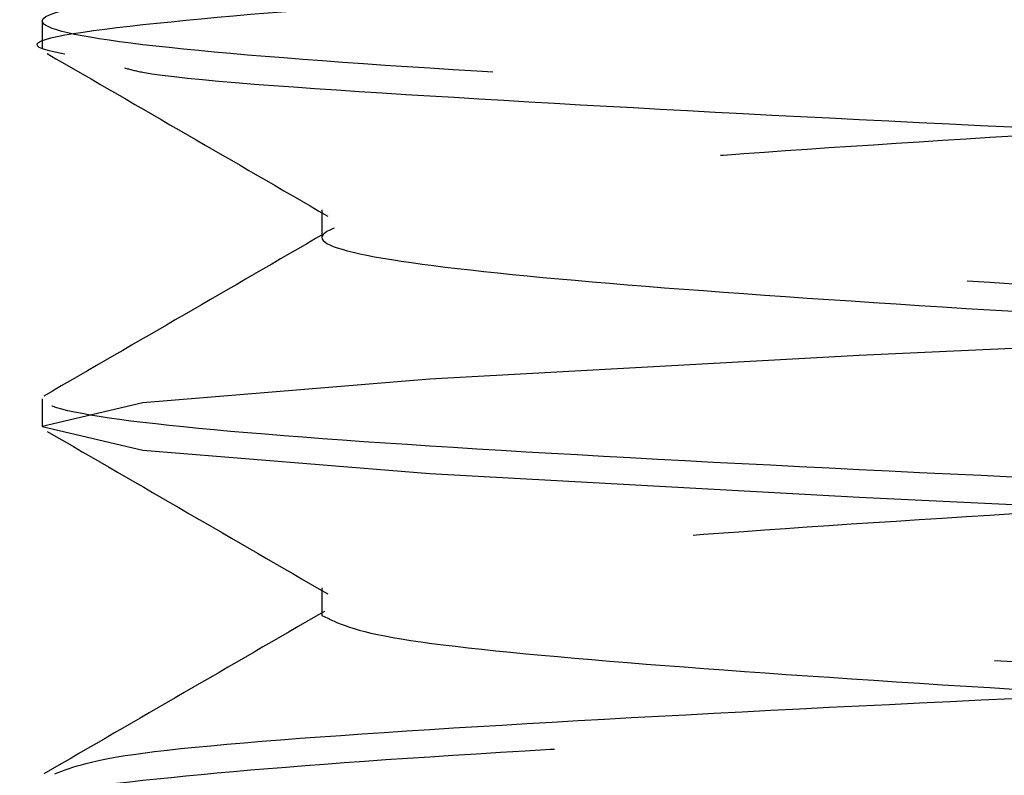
# Model space of a CAD drawing. Header units: inches. Extents: x 1907 to 2452, y -210 to -54.
# Tile 710 of 1056: x 2143.9445 to 2144.0375, y -176.7035 to -176.6321. Entities that reach past the tile are written whole.
import ezdxf

# ---------------------------------------------------------------- set-up
doc = ezdxf.new("R2010")
doc.units = ezdxf.units.IN
doc.header["$LTSCALE"] = 0.5
doc.header["$MEASUREMENT"] = 0
doc.linetypes.add('HIDDEN', pattern=[0.22499999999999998, 0.15, -0.075])
doc.layers.add('SID-M-H', color=4, linetype='HIDDEN')

msp = doc.modelspace()

# ---------------------------------------------------------------- linework, layer by layer
at = {"layer": 'SID-M-H'}
for p, q in [((2143.94659527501, -176.6321900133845), (2143.94659527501, -176.6347941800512)), ((2143.973014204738, -176.6500471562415), (2143.973014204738, -176.6526513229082)), ((2144.07159527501, -176.6615798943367), (2144.023759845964, -176.6638120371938)), ((2144.023759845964, -176.6638120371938), (2143.983206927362, -176.6660441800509)), ((2143.983206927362, -176.6660441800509), (2143.956110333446, -176.668276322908)), ((2143.94659527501, -176.6679042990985), (2143.94659527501, -176.6705084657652)), ((2143.956110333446, -176.668276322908), (2143.94659527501, -176.6705084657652)), ((2143.94659527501, -176.6705084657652), (2143.956110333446, -176.6727406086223)), ((2143.956110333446, -176.6727406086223), (2143.983206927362, -176.6749727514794)), ((2143.983206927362, -176.6749727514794), (2144.023759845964, -176.6772048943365)), ((2144.023759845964, -176.6772048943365), (2144.07159527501, -176.6794370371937)), ((2143.973014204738, -176.6857614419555), (2143.973014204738, -176.6883656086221))]:
    msp.add_line(p, q, dxfattribs=at)
for points, knots in [([(2143.97499658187, -175.8292082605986), (2143.976194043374, -175.8297557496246), (2143.979018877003, -175.8310472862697), (2144.000392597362, -175.8330828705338), (2144.032802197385, -175.8353150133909), (2144.07161820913, -175.837547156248), (2144.110296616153, -175.8397792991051), (2144.143119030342, -175.8420114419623), (2144.165042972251, -175.8442435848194), (2144.172742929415, -175.8464757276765), (2144.165043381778, -175.8487078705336), (2144.143117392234, -175.8509400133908), (2144.110302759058, -175.8531721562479), (2144.071595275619, -175.855404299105), (2144.032887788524, -175.8576364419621), (2144.000073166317, -175.8598685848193), (2143.978147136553, -175.8621007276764), (2143.970447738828, -175.8643328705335), (2143.978147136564, -175.8665650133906), (2144.000073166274, -175.8687971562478), (2144.032887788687, -175.8710292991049), (2144.07159527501, -175.873261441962), (2144.110302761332, -175.8754935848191), (2144.143117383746, -175.8777257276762), (2144.165043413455, -175.8799578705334), (2144.172742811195, -175.8821900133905), (2144.165043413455, -175.8844221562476), (2144.143117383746, -175.8866542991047), (2144.110302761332, -175.8888864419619), (2144.07159527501, -175.891118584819), (2144.032887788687, -175.8933507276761), (2144.000073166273, -175.8955828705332), (2143.978147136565, -175.8978150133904), (2143.970447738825, -175.9000471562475), (2143.978147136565, -175.9022792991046), (2144.000073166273, -175.9045114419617), (2144.032887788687, -175.9067435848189), (2144.07159527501, -175.908975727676), (2144.110302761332, -175.9112078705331), (2144.143117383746, -175.9134400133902), (2144.165043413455, -175.9156721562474), (2144.172742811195, -175.9179042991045), (2144.165043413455, -175.9201364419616), (2144.143117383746, -175.9223685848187), (2144.110302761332, -175.9246007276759), (2144.07159527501, -175.926832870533), (2144.032887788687, -175.9290650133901), (2144.000073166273, -175.9312971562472), (2143.978147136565, -175.9335292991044), (2143.970447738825, -175.9357614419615), (2143.978147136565, -175.9379935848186), (2144.000073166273, -175.9402257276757), (2144.032887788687, -175.9424578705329), (2144.07159527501, -175.94469001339), (2144.110302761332, -175.9469221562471), (2144.143117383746, -175.9491542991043), (2144.165043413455, -175.9513864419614), (2144.172742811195, -175.9536185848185), (2144.165043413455, -175.9558507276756), (2144.143117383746, -175.9580828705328), (2144.110302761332, -175.9603150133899), (2144.07159527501, -175.962547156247), (2144.032887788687, -175.9647792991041), (2144.000073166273, -175.9670114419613), (2143.978147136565, -175.9692435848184), (2143.970447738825, -175.9714757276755), (2143.978147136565, -175.9737078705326), (2144.000073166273, -175.9759400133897), (2144.032887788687, -175.9781721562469), (2144.07159527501, -175.980404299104), (2144.110302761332, -175.9826364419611), (2144.143117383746, -175.9848685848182), (2144.165043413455, -175.9871007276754), (2144.172742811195, -175.9893328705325), (2144.165043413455, -175.9915650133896), (2144.143117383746, -175.9937971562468), (2144.110302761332, -175.9960292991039), (2144.07159527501, -175.998261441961), (2144.032887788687, -176.0004935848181), (2144.000073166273, -176.0027257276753), (2143.978147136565, -176.0049578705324), (2143.970447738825, -176.0071900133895), (2143.978147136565, -176.0094221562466), (2144.000073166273, -176.0116542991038), (2144.032887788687, -176.0138864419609), (2144.07159527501, -176.016118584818), (2144.110302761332, -176.0183507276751), (2144.143117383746, -176.0205828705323), (2144.165043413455, -176.0228150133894), (2144.172742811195, -176.0250471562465), (2144.165043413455, -176.0272792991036), (2144.143117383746, -176.0295114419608), (2144.110302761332, -176.0317435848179), (2144.07159527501, -176.033975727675), (2144.032887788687, -176.0362078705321), (2144.000073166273, -176.0384400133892), (2143.978147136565, -176.0406721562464), (2143.970447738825, -176.0429042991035), (2143.978147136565, -176.0451364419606), (2144.000073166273, -176.0473685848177), (2144.032887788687, -176.0496007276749), (2144.07159527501, -176.051832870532), (2144.110302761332, -176.0540650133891), (2144.143117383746, -176.0562971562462), (2144.165043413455, -176.0585292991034), (2144.172742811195, -176.0607614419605), (2144.165043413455, -176.0629935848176), (2144.143117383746, -176.0652257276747), (2144.110302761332, -176.0674578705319), (2144.07159527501, -176.069690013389), (2144.032887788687, -176.0719221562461), (2144.000073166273, -176.0741542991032), (2143.978147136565, -176.0763864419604), (2143.970447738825, -176.0786185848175), (2143.978147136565, -176.0808507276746), (2144.000073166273, -176.0830828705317), (2144.032887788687, -176.0853150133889), (2144.07159527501, -176.087547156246), (2144.110302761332, -176.0897792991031), (2144.143117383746, -176.0920114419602), (2144.165043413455, -176.0942435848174), (2144.172742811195, -176.0964757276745), (2144.165043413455, -176.0987078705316), (2144.143117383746, -176.1009400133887), (2144.110302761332, -176.1031721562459), (2144.07159527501, -176.105404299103), (2144.032887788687, -176.1076364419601), (2144.000073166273, -176.1098685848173), (2143.978147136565, -176.1121007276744), (2143.970447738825, -176.1143328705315), (2143.978147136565, -176.1165650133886), (2144.000073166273, -176.1187971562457), (2144.032887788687, -176.1210292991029), (2144.07159527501, -176.12326144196), (2144.110302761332, -176.1254935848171), (2144.143117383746, -176.1277257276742), (2144.165043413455, -176.1299578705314), (2144.172742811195, -176.1321900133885), (2144.165043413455, -176.1344221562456), (2144.143117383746, -176.1366542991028), (2144.110302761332, -176.1388864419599), (2144.07159527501, -176.141118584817), (2144.032887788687, -176.1433507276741), (2144.000073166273, -176.1455828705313), (2143.978147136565, -176.1478150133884), (2143.970447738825, -176.1500471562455), (2143.978147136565, -176.1522792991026), (2144.000073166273, -176.1545114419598), (2144.032887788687, -176.1567435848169), (2144.07159527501, -176.158975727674), (2144.110302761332, -176.1612078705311), (2144.143117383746, -176.1634400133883), (2144.165043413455, -176.1656721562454), (2144.172742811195, -176.1679042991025), (2144.165043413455, -176.1701364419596), (2144.143117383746, -176.1723685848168), (2144.110302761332, -176.1746007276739), (2144.07159527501, -176.176832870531), (2144.032887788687, -176.1790650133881), (2144.000073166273, -176.1812971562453), (2143.978147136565, -176.1835292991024), (2143.970447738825, -176.1857614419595), (2143.978147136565, -176.1879935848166), (2144.000073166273, -176.1902257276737), (2144.032887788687, -176.1924578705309), (2144.07159527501, -176.194690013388), (2144.110302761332, -176.1969221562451), (2144.143117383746, -176.1991542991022), (2144.165043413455, -176.2013864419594), (2144.172742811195, -176.2036185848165), (2144.165043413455, -176.2058507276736), (2144.143117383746, -176.2080828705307), (2144.110302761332, -176.2103150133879), (2144.07159527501, -176.212547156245), (2144.032887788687, -176.2147792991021), (2144.000073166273, -176.2170114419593), (2143.978147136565, -176.2192435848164), (2143.970447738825, -176.2214757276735), (2143.978147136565, -176.2237078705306), (2144.000073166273, -176.2259400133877), (2144.032887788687, -176.2281721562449), (2144.07159527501, -176.230404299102), (2144.110302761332, -176.2326364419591), (2144.143117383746, -176.2348685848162), (2144.165043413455, -176.2371007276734), (2144.172742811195, -176.2393328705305), (2144.165043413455, -176.2415650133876), (2144.143117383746, -176.2437971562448), (2144.110302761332, -176.2460292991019), (2144.07159527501, -176.248261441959), (2144.032887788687, -176.2504935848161), (2144.000073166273, -176.2527257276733), (2143.978147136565, -176.2549578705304), (2143.970447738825, -176.2571900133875), (2143.978147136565, -176.2594221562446), (2144.000073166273, -176.2616542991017), (2144.032887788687, -176.2638864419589), (2144.07159527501, -176.266118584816), (2144.110302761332, -176.2683507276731), (2144.143117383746, -176.2705828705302), (2144.165043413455, -176.2728150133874), (2144.172742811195, -176.2750471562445), (2144.165043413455, -176.2772792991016), (2144.143117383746, -176.2795114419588), (2144.110302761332, -176.2817435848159), (2144.07159527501, -176.283975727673), (2144.032887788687, -176.2862078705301), (2144.000073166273, -176.2884400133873), (2143.978147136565, -176.2906721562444), (2143.970447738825, -176.2929042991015), (2143.978147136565, -176.2951364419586), (2144.000073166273, -176.2973685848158), (2144.032887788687, -176.2996007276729), (2144.07159527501, -176.30183287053), (2144.110302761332, -176.3040650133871), (2144.143117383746, -176.3062971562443), (2144.165043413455, -176.3085292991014), (2144.172742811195, -176.3107614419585), (2144.165043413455, -176.3129935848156), (2144.143117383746, -176.3152257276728), (2144.110302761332, -176.3174578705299), (2144.07159527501, -176.319690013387), (2144.032887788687, -176.3219221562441), (2144.000073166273, -176.3241542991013), (2143.978147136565, -176.3263864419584), (2143.970447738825, -176.3286185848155), (2143.978147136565, -176.3308507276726), (2144.000073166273, -176.3330828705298), (2144.032887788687, -176.3353150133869), (2144.07159527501, -176.337547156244), (2144.110302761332, -176.3397792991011), (2144.143117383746, -176.3420114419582), (2144.165043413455, -176.3442435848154), (2144.172742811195, -176.3464757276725), (2144.165043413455, -176.3487078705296), (2144.143117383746, -176.3509400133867), (2144.110302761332, -176.3531721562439), (2144.07159527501, -176.355404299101), (2144.032887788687, -176.3576364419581), (2144.000073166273, -176.3598685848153), (2143.978147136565, -176.3621007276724), (2143.970447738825, -176.3643328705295), (2143.978147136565, -176.3665650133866), (2144.000073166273, -176.3687971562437), (2144.032887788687, -176.3710292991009), (2144.07159527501, -176.373261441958), (2144.110302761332, -176.3754935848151), (2144.143117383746, -176.3777257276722), (2144.165043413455, -176.3799578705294), (2144.172742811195, -176.3821900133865), (2144.165043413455, -176.3844221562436), (2144.143117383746, -176.3866542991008), (2144.110302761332, -176.3888864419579), (2144.07159527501, -176.391118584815), (2144.032887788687, -176.3933507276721), (2144.000073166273, -176.3955828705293), (2143.978147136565, -176.3978150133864), (2143.970447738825, -176.4000471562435), (2143.978147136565, -176.4022792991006), (2144.000073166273, -176.4045114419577), (2144.032887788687, -176.4067435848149), (2144.07159527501, -176.408975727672), (2144.110302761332, -176.4112078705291), (2144.143117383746, -176.4134400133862), (2144.165043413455, -176.4156721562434), (2144.172742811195, -176.4179042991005), (2144.165043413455, -176.4201364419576), (2144.143117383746, -176.4223685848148), (2144.110302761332, -176.4246007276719), (2144.07159527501, -176.426832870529), (2144.032887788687, -176.4290650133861), (2144.000073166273, -176.4312971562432), (2143.978147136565, -176.4335292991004), (2143.970447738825, -176.4357614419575), (2143.978147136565, -176.4379935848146), (2144.000073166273, -176.4402257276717), (2144.032887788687, -176.4424578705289), (2144.07159527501, -176.444690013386), (2144.110302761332, -176.4469221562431), (2144.143117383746, -176.4491542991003), (2144.165043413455, -176.4513864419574), (2144.172742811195, -176.4536185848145), (2144.165043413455, -176.4558507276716), (2144.143117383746, -176.4580828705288), (2144.110302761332, -176.4603150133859), (2144.07159527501, -176.462547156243), (2144.032887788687, -176.4647792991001), (2144.000073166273, -176.4670114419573), (2143.978147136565, -176.4692435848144), (2143.970447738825, -176.4714757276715), (2143.978147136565, -176.4737078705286), (2144.000073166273, -176.4759400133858), (2144.032887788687, -176.4781721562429), (2144.07159527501, -176.4804042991), (2144.110302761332, -176.4826364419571), (2144.143117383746, -176.4848685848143), (2144.165043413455, -176.4871007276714), (2144.172742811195, -176.4893328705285), (2144.165043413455, -176.4915650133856), (2144.143117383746, -176.4937971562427), (2144.110302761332, -176.4960292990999), (2144.07159527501, -176.498261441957), (2144.032887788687, -176.5004935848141), (2144.000073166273, -176.5027257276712), (2143.978147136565, -176.5049578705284), (2143.970447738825, -176.5071900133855), (2143.978147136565, -176.5094221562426), (2144.000073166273, -176.5116542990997), (2144.032887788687, -176.5138864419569), (2144.07159527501, -176.516118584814), (2144.110302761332, -176.5183507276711), (2144.143117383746, -176.5205828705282), (2144.165043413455, -176.5228150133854), (2144.172742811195, -176.5250471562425), (2144.165043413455, -176.5272792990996), (2144.143117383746, -176.5295114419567), (2144.110302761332, -176.5317435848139), (2144.07159527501, -176.533975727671), (2144.032887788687, -176.5362078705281), (2144.000073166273, -176.5384400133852), (2143.978147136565, -176.5406721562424), (2143.970447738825, -176.5429042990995), (2143.978147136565, -176.5451364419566), (2144.000073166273, -176.5473685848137), (2144.032887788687, -176.5496007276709), (2144.07159527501, -176.551832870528), (2144.110302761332, -176.5540650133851), (2144.143117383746, -176.5562971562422), (2144.165043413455, -176.5585292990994), (2144.172742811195, -176.5607614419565), (2144.165043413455, -176.5629935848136), (2144.143117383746, -176.5652257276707), (2144.110302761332, -176.5674578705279), (2144.07159527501, -176.569690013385), (2144.032887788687, -176.5719221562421), (2144.000073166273, -176.5741542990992), (2143.978147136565, -176.5763864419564), (2143.970447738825, -176.5786185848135), (2143.978147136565, -176.5808507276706), (2144.000073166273, -176.5830828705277), (2144.032887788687, -176.5853150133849), (2144.07159527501, -176.587547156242), (2144.110302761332, -176.5897792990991), (2144.143117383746, -176.5920114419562), (2144.165043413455, -176.5942435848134), (2144.172742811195, -176.5964757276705), (2144.165043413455, -176.5987078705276), (2144.143117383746, -176.6009400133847), (2144.110302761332, -176.6031721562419), (2144.07159527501, -176.605404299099), (2144.032887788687, -176.6076364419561), (2144.000073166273, -176.6098685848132), (2143.978147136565, -176.6121007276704), (2143.970447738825, -176.6143328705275), (2143.978147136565, -176.6165650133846), (2144.000073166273, -176.6187971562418), (2144.032887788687, -176.6210292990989), (2144.07159527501, -176.623261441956), (2144.110302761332, -176.6254935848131), (2144.143117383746, -176.6277257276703), (2144.165043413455, -176.6299578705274), (2144.172742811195, -176.6321900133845), (2144.165043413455, -176.6344221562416), (2144.143117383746, -176.6366542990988), (2144.110302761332, -176.6388864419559), (2144.07159527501, -176.641118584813), (2144.032887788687, -176.6433507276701), (2144.000073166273, -176.6455828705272), (2143.978147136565, -176.6478150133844), (2143.970447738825, -176.6500471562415), (2143.978147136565, -176.6522792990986), (2144.000073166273, -176.6545114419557), (2144.032887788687, -176.6567435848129), (2144.07159527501, -176.65897572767), (2144.110302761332, -176.6612078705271), (2144.143117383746, -176.6634400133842), (2144.165043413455, -176.6656721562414), (2144.172742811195, -176.6679042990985), (2144.165043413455, -176.6701364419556), (2144.143117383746, -176.6723685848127), (2144.110302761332, -176.6746007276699), (2144.07159527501, -176.676832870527), (2144.032887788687, -176.6790650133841), (2144.000073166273, -176.6812971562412), (2143.978147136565, -176.6835292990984), (2143.970447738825, -176.6857614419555), (2143.978147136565, -176.6879935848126), (2144.000073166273, -176.6902257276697), (2144.032887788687, -176.6924578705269), (2144.07159527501, -176.694690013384), (2144.110302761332, -176.6969221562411), (2144.143117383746, -176.6991542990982), (2144.165043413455, -176.7013864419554), (2144.172742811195, -176.7036185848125), (2144.165043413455, -176.7058507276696), (2144.143117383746, -176.7080828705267), (2144.110302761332, -176.7103150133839), (2144.07159527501, -176.712547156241), (2144.032887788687, -176.7147792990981), (2144.000073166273, -176.7170114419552), (2143.978147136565, -176.7192435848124), (2143.970447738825, -176.7214757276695), (2143.978147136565, -176.7237078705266), (2144.000073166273, -176.7259400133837), (2144.032887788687, -176.7281721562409), (2144.07159527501, -176.730404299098), (2144.110302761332, -176.7326364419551), (2144.143117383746, -176.7348685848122), (2144.165043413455, -176.7371007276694), (2144.172742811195, -176.7393328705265), (2144.165043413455, -176.7415650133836), (2144.143117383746, -176.7437971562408), (2144.110302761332, -176.7460292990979), (2144.07159527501, -176.748261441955), (2144.032887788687, -176.7504935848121), (2144.000073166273, -176.7527257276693), (2143.978147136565, -176.7549578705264), (2143.970447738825, -176.7571900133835), (2143.978147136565, -176.7594221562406), (2144.000073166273, -176.7616542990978), (2144.032887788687, -176.7638864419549), (2144.07159527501, -176.766118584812), (2144.110302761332, -176.7683507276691), (2144.143117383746, -176.7705828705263), (2144.165043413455, -176.7728150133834), (2144.172742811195, -176.7750471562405), (2144.165043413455, -176.7772792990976), (2144.143117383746, -176.7795114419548), (2144.110302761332, -176.7817435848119), (2144.07159527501, -176.783975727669), (2144.032887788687, -176.7862078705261), (2144.000073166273, -176.7884400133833), (2143.978147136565, -176.7906721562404), (2143.970447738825, -176.7929042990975), (2143.978147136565, -176.7951364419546), (2144.000073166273, -176.7973685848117), (2144.032887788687, -176.7996007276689), (2144.07159527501, -176.801832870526), (2144.110302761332, -176.8040650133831), (2144.143117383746, -176.8062971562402), (2144.165043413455, -176.8085292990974), (2144.172742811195, -176.8107614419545), (2144.165043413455, -176.8129935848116), (2144.143117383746, -176.8152257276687), (2144.110302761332, -176.8174578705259), (2144.07159527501, -176.819690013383), (2144.032887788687, -176.8219221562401), (2144.000073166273, -176.8241542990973), (2143.978147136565, -176.8263864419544), (2143.970447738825, -176.8286185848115), (2143.978147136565, -176.8308507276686), (2144.000073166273, -176.8330828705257), (2144.032887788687, -176.8353150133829), (2144.07159527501, -176.83754715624), (2144.110302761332, -176.8397792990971), (2144.143117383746, -176.8420114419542), (2144.165043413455, -176.8442435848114), (2144.172742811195, -176.8464757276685), (2144.165043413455, -176.8487078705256), (2144.143117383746, -176.8509400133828), (2144.110302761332, -176.8531721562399), (2144.07159527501, -176.855404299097), (2144.032887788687, -176.8576364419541), (2144.000073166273, -176.8598685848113), (2143.978147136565, -176.8621007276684), (2143.970447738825, -176.8643328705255), (2143.978147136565, -176.8665650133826), (2144.000073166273, -176.8687971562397), (2144.032887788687, -176.8710292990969), (2144.07159527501, -176.873261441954), (2144.110302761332, -176.8754935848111), (2144.143117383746, -176.8777257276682), (2144.165043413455, -176.8799578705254), (2144.172742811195, -176.8821900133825), (2144.165043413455, -176.8844221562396), (2144.143117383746, -176.8866542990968), (2144.110302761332, -176.8888864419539), (2144.07159527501, -176.891118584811), (2144.032887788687, -176.8933507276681), (2144.000073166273, -176.8955828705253), (2143.978147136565, -176.8978150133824), (2143.970447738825, -176.9000471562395), (2143.978147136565, -176.9022792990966), (2144.000073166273, -176.9045114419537), (2144.032887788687, -176.9067435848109), (2144.07159527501, -176.908975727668), (2144.110302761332, -176.9112078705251), (2144.143117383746, -176.9134400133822), (2144.165043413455, -176.9156721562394), (2144.172742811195, -176.9179042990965), (2144.165043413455, -176.9201364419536), (2144.143117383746, -176.9223685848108), (2144.110302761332, -176.9246007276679), (2144.07159527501, -176.926832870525), (2144.032887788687, -176.9290650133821), (2144.000073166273, -176.9312971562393), (2143.978147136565, -176.9335292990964), (2143.970447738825, -176.9357614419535), (2143.978147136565, -176.9379935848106), (2144.000073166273, -176.9402257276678), (2144.032887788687, -176.9424578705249), (2144.07159527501, -176.944690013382), (2144.110302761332, -176.9469221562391), (2144.143117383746, -176.9491542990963), (2144.165043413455, -176.9513864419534), (2144.172742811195, -176.9536185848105), (2144.165043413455, -176.9558507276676), (2144.143117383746, -176.9580828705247), (2144.110302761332, -176.9603150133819), (2144.07159527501, -176.962547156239), (2144.032887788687, -176.9647792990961), (2144.000073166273, -176.9670114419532), (2143.978147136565, -176.9692435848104), (2143.970447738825, -176.9714757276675), (2143.978147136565, -176.9737078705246), (2144.000073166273, -176.9759400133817), (2144.032887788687, -176.9781721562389), (2144.07159527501, -176.980404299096), (2144.110302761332, -176.9826364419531), (2144.143117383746, -176.9848685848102), (2144.165043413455, -176.9871007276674), (2144.172742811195, -176.9893328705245), (2144.165043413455, -176.9915650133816), (2144.143117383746, -176.9937971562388), (2144.110302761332, -176.9960292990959), (2144.07159527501, -176.998261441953), (2144.032887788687, -177.0004935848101), (2144.000073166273, -177.0027257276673), (2143.978147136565, -177.0049578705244), (2143.970447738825, -177.0071900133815), (2143.978147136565, -177.0094221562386), (2144.000073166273, -177.0116542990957), (2144.032887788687, -177.0138864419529), (2144.07159527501, -177.01611858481), (2144.110302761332, -177.0183507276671), (2144.143117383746, -177.0205828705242), (2144.165043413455, -177.0228150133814), (2144.172742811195, -177.0250471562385), (2144.165043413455, -177.0272792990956), (2144.143117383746, -177.0295114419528), (2144.110302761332, -177.0317435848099), (2144.07159527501, -177.033975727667), (2144.032887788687, -177.0362078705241), (2144.000073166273, -177.0384400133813), (2143.978147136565, -177.0406721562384), (2143.970447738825, -177.0429042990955), (2143.978147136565, -177.0451364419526), (2144.000073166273, -177.0473685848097), (2144.032887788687, -177.0496007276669), (2144.07159527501, -177.051832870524), (2144.110302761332, -177.0540650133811), (2144.143117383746, -177.0562971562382), (2144.165043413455, -177.0585292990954), (2144.172742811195, -177.0607614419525), (2144.165043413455, -177.0629935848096), (2144.143117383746, -177.0652257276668), (2144.110302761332, -177.0674578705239), (2144.07159527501, -177.069690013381), (2144.032887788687, -177.0719221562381), (2144.000073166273, -177.0741542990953), (2143.978147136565, -177.0763864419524), (2143.970447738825, -177.0786185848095), (2143.978147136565, -177.0808507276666), (2144.000073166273, -177.0830828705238), (2144.032887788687, -177.0853150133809), (2144.07159527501, -177.087547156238), (2144.110302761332, -177.0897792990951), (2144.143117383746, -177.0920114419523), (2144.165043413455, -177.0942435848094), (2144.172742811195, -177.0964757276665), (2144.165043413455, -177.0987078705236), (2144.143117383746, -177.1009400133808), (2144.110302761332, -177.1031721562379), (2144.07159527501, -177.105404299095), (2144.032887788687, -177.1076364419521), (2144.000073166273, -177.1098685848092), (2143.978147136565, -177.1121007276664), (2143.970447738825, -177.1143328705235), (2143.978147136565, -177.1165650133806), (2144.000073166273, -177.1187971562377), (2144.032887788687, -177.1210292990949), (2144.07159527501, -177.123261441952), (2144.110302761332, -177.1254935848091), (2144.143117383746, -177.1277257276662), (2144.165043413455, -177.1299578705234), (2144.172742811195, -177.1321900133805), (2144.165043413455, -177.1344221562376), (2144.143117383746, -177.1366542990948), (2144.110302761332, -177.1388864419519), (2144.07159527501, -177.141118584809), (2144.032887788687, -177.1433507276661), (2144.000073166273, -177.1455828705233), (2143.978147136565, -177.1478150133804), (2143.970447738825, -177.1500471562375), (2143.978147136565, -177.1522792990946), (2144.000073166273, -177.1545114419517), (2144.032887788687, -177.1567435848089), (2144.07159527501, -177.158975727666), (2144.110302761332, -177.1612078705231), (2144.143117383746, -177.1634400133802), (2144.165043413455, -177.1656721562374), (2144.172742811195, -177.1679042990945), (2144.165043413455, -177.1701364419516), (2144.143117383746, -177.1723685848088), (2144.110302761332, -177.1746007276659), (2144.07159527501, -177.176832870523), (2144.032887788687, -177.1790650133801), (2144.000073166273, -177.1812971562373), (2143.978147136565, -177.1835292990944), (2143.970447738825, -177.1857614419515), (2143.978147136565, -177.1879935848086), (2144.000073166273, -177.1902257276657), (2144.032887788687, -177.1924578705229), (2144.07159527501, -177.19469001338), (2144.110302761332, -177.1969221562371), (2144.143117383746, -177.1991542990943), (2144.165043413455, -177.2013864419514), (2144.172742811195, -177.2036185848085), (2144.165043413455, -177.2058507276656), (2144.143117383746, -177.2080828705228), (2144.110302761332, -177.2103150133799), (2144.07159527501, -177.212547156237), (2144.032887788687, -177.2147792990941), (2144.000073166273, -177.2170114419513), (2143.978147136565, -177.2192435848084), (2143.970447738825, -177.2214757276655), (2143.978147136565, -177.2237078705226), (2144.000073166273, -177.2259400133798), (2144.032887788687, -177.2281721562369), (2144.07159527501, -177.230404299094), (2144.110302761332, -177.2326364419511), (2144.143117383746, -177.2348685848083), (2144.165043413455, -177.2371007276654), (2144.172742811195, -177.2393328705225), (2144.165043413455, -177.2415650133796), (2144.143117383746, -177.2437971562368), (2144.110302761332, -177.2460292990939), (2144.07159527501, -177.248261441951), (2144.032887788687, -177.2504935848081), (2144.000073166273, -177.2527257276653), (2143.978147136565, -177.2549578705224), (2143.970447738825, -177.2571900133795), (2143.978147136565, -177.2594221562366), (2144.000073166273, -177.2616542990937), (2144.032887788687, -177.2638864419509), (2144.07159527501, -177.266118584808), (2144.110302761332, -177.2683507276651), (2144.143117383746, -177.2705828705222), (2144.165043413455, -177.2728150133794), (2144.172742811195, -177.2750471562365), (2144.165043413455, -177.2772792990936), (2144.143117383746, -177.2795114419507), (2144.110302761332, -177.2817435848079), (2144.07159527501, -177.283975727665), (2144.032887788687, -177.2862078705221), (2144.000073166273, -177.2884400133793), (2143.978147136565, -177.2906721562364), (2143.970447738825, -177.2929042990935), (2143.978147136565, -177.2951364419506), (2144.000073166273, -177.2973685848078), (2144.032887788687, -177.2996007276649), (2144.07159527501, -177.301832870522), (2144.110302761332, -177.3040650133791), (2144.143117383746, -177.3062971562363), (2144.165043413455, -177.3085292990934), (2144.172742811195, -177.3107614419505), (2144.165043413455, -177.3129935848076), (2144.143117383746, -177.3152257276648), (2144.110302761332, -177.3174578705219), (2144.07159527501, -177.319690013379), (2144.032887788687, -177.3219221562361), (2144.000073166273, -177.3241542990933), (2143.978147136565, -177.3263864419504), (2143.970447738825, -177.3286185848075), (2143.978147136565, -177.3308507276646), (2144.000073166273, -177.3330828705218), (2144.032887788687, -177.3353150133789), (2144.07159527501, -177.337547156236), (2144.110302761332, -177.3397792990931), (2144.143117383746, -177.3420114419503), (2144.165043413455, -177.3442435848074), (2144.172742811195, -177.3464757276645), (2144.165043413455, -177.3487078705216), (2144.143117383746, -177.3509400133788), (2144.110302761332, -177.3531721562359), (2144.07159527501, -177.355404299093), (2144.032887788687, -177.3576364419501), (2144.000073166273, -177.3598685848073), (2143.978147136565, -177.3621007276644), (2143.970447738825, -177.3643328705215), (2143.978147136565, -177.3665650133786), (2144.000073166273, -177.3687971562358), (2144.032887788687, -177.3710292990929), (2144.07159527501, -177.37326144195), (2144.110302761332, -177.3754935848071), (2144.143117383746, -177.3777257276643), (2144.165043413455, -177.3799578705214), (2144.172742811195, -177.3821900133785), (2144.165043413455, -177.3844221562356), (2144.143117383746, -177.3866542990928), (2144.110302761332, -177.3888864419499), (2144.07159527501, -177.391118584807), (2144.032887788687, -177.3933507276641), (2144.000073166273, -177.3955828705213), (2143.978147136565, -177.3978150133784), (2143.970447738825, -177.4000471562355), (2143.978147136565, -177.4022792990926), (2144.000073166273, -177.4045114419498), (2144.032887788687, -177.4067435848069), (2144.07159527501, -177.408975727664), (2144.110302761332, -177.4112078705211), (2144.143117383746, -177.4134400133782), (2144.165043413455, -177.4156721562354), (2144.172742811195, -177.4179042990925), (2144.165043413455, -177.4201364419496), (2144.143117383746, -177.4223685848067), (2144.110302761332, -177.4246007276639), (2144.07159527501, -177.426832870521), (2144.032887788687, -177.4290650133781), (2144.000073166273, -177.4312971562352), (2143.978147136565, -177.4335292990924), (2143.970447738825, -177.4357614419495), (2143.978147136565, -177.4379935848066), (2144.000073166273, -177.4402257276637), (2144.032887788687, -177.4424578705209), (2144.07159527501, -177.444690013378), (2144.110302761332, -177.4469221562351), (2144.143117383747, -177.4491542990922), (2144.165043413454, -177.4513864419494), (2144.172742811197, -177.4536185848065), (2144.165043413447, -177.4558507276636), (2144.143117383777, -177.4580828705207), (2144.110302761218, -177.460315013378), (2144.071595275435, -177.4625471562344), (2144.032887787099, -177.4647792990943), (2144.000073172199, -177.4670114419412), (2143.97814711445, -177.4692435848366), (2143.970447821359, -177.4714757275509), (2143.978146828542, -177.473707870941), (2144.000074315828, -177.4759400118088), (2144.032883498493, -177.4781721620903), (2144.071611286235, -177.4804042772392), (2144.110243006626, -177.482636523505), (2144.143340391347, -177.4848682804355), (2144.164211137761, -177.4871018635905), (2144.172991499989, -177.4887818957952), (2144.168837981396, -177.4897264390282), (2144.16797199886, -177.4899233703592)], [0, 0, 0, 0, 0.0009890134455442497, 0.002333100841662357, 0.003677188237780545, 0.005021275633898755, 0.006365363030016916, 0.007709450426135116, 0.009053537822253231, 0.01039762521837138, 0.01174171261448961, 0.01308580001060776, 0.01442988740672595, 0.0157739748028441, 0.01711806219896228, 0.01846214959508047, 0.01980623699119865, 0.02115032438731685, 0.02249441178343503, 0.02383849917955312, 0.0251825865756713, 0.02652667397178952, 0.02787076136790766, 0.02921484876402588, 0.03055893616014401, 0.03190302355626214, 0.03324711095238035, 0.03459119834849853, 0.03593528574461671, 0.03727937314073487, 0.03862346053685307, 0.03996754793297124, 0.04131163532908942, 0.04265572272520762, 0.04399981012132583, 0.0453438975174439, 0.04668798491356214, 0.0480320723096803, 0.04937615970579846, 0.05072024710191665, 0.05206433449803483, 0.05340842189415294, 0.05475250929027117, 0.05609659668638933, 0.05744068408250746, 0.05878477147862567, 0.0601288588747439, 0.06147294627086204, 0.06281703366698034, 0.06416112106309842, 0.06550520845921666, 0.0668492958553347, 0.06819338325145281, 0.06953747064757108, 0.07088155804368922, 0.07222564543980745, 0.0735697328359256, 0.07491382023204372, 0.07625790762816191, 0.07760199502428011, 0.07894608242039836, 0.08029016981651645, 0.08163425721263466, 0.08297834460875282, 0.084322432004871, 0.0856665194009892, 0.08701060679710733, 0.08835469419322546, 0.08969878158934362, 0.09104286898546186, 0.09238695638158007, 0.09373104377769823, 0.09507513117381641, 0.09641921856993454, 0.09776330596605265, 0.09910739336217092, 0.1004514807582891, 0.1017955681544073, 0.1031396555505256, 0.1044837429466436, 0.1058278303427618, 0.10717191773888, 0.108516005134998, 0.1098600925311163, 0.1112041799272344, 0.1125482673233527, 0.1138923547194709, 0.115236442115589, 0.1165805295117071, 0.1179246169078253, 0.1192687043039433, 0.1206127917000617, 0.1219568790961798, 0.1233009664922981, 0.1246450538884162, 0.1259891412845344, 0.1273332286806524, 0.1286773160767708, 0.130021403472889, 0.1313654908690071, 0.1327095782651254, 0.1340536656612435, 0.1353977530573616, 0.1367418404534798, 0.1380859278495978, 0.1394300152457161, 0.1407741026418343, 0.1421181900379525, 0.1434622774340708, 0.1448063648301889, 0.146150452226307, 0.1474945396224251, 0.1488386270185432, 0.1501827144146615, 0.1515268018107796, 0.1528708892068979, 0.1542149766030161, 0.1555590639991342, 0.1569031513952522, 0.1582472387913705, 0.1595913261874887, 0.1609354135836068, 0.1622795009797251, 0.1636235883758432, 0.1649676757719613, 0.1663117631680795, 0.1676558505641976, 0.1689999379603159, 0.170344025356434, 0.1716881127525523, 0.1730322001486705, 0.1743762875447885, 0.1757203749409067, 0.1770644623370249, 0.1784085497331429, 0.1797526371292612, 0.1810967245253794, 0.1824408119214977, 0.1837848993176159, 0.185128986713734, 0.186473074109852, 0.1878171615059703, 0.1891612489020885, 0.1905053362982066, 0.1918494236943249, 0.193193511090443, 0.1945375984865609, 0.1958816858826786, 0.1972257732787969, 0.1985698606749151, 0.1999139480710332, 0.2012580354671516, 0.2026021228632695, 0.203946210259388, 0.2052902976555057, 0.2066343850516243, 0.2079784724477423, 0.2093225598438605, 0.2106666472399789, 0.2120107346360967, 0.2133548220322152, 0.2146989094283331, 0.2160429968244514, 0.2173870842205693, 0.2187311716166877, 0.2200752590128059, 0.2214193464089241, 0.2227634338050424, 0.2241075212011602, 0.2254516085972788, 0.2267956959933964, 0.2281397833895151, 0.229483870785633, 0.2308279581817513, 0.2321720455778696, 0.2335161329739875, 0.2348602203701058, 0.2362043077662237, 0.2375483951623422, 0.2388924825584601, 0.2402365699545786, 0.2415806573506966, 0.2429247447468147, 0.244268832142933, 0.2456129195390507, 0.2469570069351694, 0.2483010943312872, 0.2496451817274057, 0.2509892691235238, 0.2523333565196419, 0.2536774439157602, 0.2550215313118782, 0.2563656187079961, 0.2577097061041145, 0.2590537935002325, 0.2603978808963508, 0.2617419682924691, 0.2630860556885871, 0.2644301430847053, 0.2657742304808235, 0.2671183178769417, 0.2684624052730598, 0.2698064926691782, 0.2711505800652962, 0.2724946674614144, 0.2738387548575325, 0.2751828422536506, 0.2765269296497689, 0.277871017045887, 0.2792151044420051, 0.2805591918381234, 0.2819032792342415, 0.2832473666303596, 0.284591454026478, 0.2859355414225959, 0.2872796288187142, 0.2886237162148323, 0.2899678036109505, 0.2913118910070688, 0.2926559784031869, 0.2940000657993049, 0.2953441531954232, 0.2966882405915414, 0.2980323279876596, 0.2993764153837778, 0.3007205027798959, 0.3020645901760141, 0.3034086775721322, 0.3047527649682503, 0.3060968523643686, 0.3074409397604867, 0.3087850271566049, 0.3101291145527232, 0.3114732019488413, 0.3128172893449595, 0.3141613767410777, 0.3155054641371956, 0.316849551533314, 0.318193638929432, 0.3195377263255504, 0.3208818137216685, 0.3222259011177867, 0.3235699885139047, 0.3249140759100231, 0.3262581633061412, 0.3276022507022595, 0.3289463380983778, 0.3302904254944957, 0.3316345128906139, 0.332978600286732, 0.33432268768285, 0.3356667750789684, 0.3370108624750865, 0.3383549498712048, 0.339699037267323, 0.3410431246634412, 0.3423872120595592, 0.3437312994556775, 0.3450753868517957, 0.3464194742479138, 0.3477635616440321, 0.3491076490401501, 0.3504517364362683, 0.3517958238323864, 0.3531399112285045, 0.3544839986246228, 0.355828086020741, 0.3571721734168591, 0.3585162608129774, 0.3598603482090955, 0.3612044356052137, 0.3625485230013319, 0.3638926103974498, 0.3652366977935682, 0.3665807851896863, 0.3679248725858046, 0.3692689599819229, 0.370613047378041, 0.3719571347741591, 0.3733012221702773, 0.3746453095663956, 0.3759893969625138, 0.377333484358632, 0.3786775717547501, 0.3800216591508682, 0.3813657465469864, 0.3827098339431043, 0.3840539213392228, 0.3853980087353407, 0.3867420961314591, 0.3880861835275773, 0.3894302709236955, 0.3907743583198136, 0.3921184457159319, 0.3934625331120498, 0.3948066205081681, 0.3961507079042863, 0.3974947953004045, 0.3988388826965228, 0.4001829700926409, 0.4015270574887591, 0.4028711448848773, 0.4042152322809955, 0.4055593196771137, 0.406903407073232, 0.40824749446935, 0.4095915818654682, 0.4109356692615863, 0.4122797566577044, 0.4136238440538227, 0.4149679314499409, 0.416312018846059, 0.4176561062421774, 0.4190001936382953, 0.4203442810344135, 0.4216883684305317, 0.4230324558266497, 0.4243765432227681, 0.4257206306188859, 0.4270647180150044, 0.4284088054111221, 0.4297528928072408, 0.4310969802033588, 0.4324410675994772, 0.4337851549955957, 0.4351292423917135, 0.4364733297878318, 0.4378174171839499, 0.439161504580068, 0.4405055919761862, 0.4418496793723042, 0.4431937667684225, 0.4445378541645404, 0.445881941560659, 0.4472260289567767, 0.4485701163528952, 0.4499142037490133, 0.4512582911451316, 0.45260237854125, 0.4539464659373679, 0.4552905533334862, 0.4566346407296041, 0.4579787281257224, 0.4593228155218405, 0.4606669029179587, 0.462010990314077, 0.4633550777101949, 0.4646991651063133, 0.4660432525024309, 0.4673873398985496, 0.4687314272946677, 0.470075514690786, 0.4714196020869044, 0.4727636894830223, 0.4741077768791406, 0.4754518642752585, 0.4767959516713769, 0.478140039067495, 0.4794841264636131, 0.4808282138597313, 0.4821723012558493, 0.4835163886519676, 0.4848604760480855, 0.486204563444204, 0.4875486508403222, 0.4888927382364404, 0.4902368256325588, 0.4915809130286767, 0.4929250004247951, 0.4942690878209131, 0.4956131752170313, 0.4969572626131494, 0.4983013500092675, 0.4996454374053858, 0.5009895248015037, 0.5023336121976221, 0.5036776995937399, 0.5050217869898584, 0.5063658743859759, 0.5077099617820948, 0.5090540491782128, 0.5103981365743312, 0.5117422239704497, 0.5130863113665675, 0.5144303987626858, 0.5157744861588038, 0.5171185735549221, 0.5184626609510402, 0.5198067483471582, 0.5211508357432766, 0.5224949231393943, 0.5238390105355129, 0.5251830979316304, 0.5265271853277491, 0.5278712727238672, 0.5292153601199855, 0.530559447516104, 0.5319035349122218, 0.5332476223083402, 0.534591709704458, 0.5359357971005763, 0.5372798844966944, 0.5386239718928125, 0.5399680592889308, 0.5413121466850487, 0.5426562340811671, 0.5440003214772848, 0.5453444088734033, 0.5466884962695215, 0.5480325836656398, 0.5493766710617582, 0.5507207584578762, 0.5520648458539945, 0.5534089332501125, 0.5547530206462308, 0.5560971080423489, 0.5574411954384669, 0.5587852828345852, 0.5601293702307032, 0.5614734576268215, 0.5628175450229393, 0.5641616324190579, 0.5655057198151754, 0.5668498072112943, 0.5681938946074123, 0.5695379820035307, 0.570882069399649, 0.5722261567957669, 0.5735702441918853, 0.5749143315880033, 0.5762584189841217, 0.5776025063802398, 0.5789465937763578, 0.5802906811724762, 0.581634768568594, 0.5829788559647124, 0.5843229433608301, 0.5856670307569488, 0.587011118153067, 0.5883552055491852, 0.5896992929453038, 0.5910433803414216, 0.5923874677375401, 0.5937315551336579, 0.5950756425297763, 0.5964197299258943, 0.5977638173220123, 0.5991079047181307, 0.6004519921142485, 0.601796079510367, 0.6031401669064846, 0.6044842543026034, 0.6058283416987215, 0.6071724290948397, 0.6085165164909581, 0.6098606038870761, 0.6112046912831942, 0.6125487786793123, 0.6138928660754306, 0.6152369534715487, 0.6165810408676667, 0.6179251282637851, 0.6192692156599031, 0.6206133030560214, 0.6219573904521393, 0.6233014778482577, 0.6246455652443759, 0.625989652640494, 0.6273337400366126, 0.6286778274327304, 0.6300219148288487, 0.6313660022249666, 0.632710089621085, 0.6340541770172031, 0.6353982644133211, 0.6367423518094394, 0.6380864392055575, 0.6394305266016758, 0.6407746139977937, 0.6421187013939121, 0.6434627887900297, 0.6448068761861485, 0.6461509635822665, 0.6474950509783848, 0.6488391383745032, 0.650183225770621, 0.6515273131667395, 0.6528714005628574, 0.6542154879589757, 0.6555595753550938, 0.656903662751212, 0.6582477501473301, 0.659591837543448, 0.6609359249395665, 0.6622800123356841, 0.6636240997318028, 0.6649681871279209, 0.6663122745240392, 0.6676563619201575, 0.6690004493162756, 0.6703445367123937, 0.6716886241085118, 0.6730327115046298, 0.6743767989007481, 0.6757208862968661, 0.6770649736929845, 0.6784090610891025, 0.6797531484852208, 0.6810972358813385, 0.6824413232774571, 0.6837854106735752, 0.6851294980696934, 0.6864735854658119, 0.6878176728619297, 0.6891617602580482, 0.6905058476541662, 0.6918499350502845, 0.6931940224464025, 0.6945381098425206, 0.6958821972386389, 0.6972262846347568, 0.6985703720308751, 0.6999144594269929, 0.7012585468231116, 0.7026026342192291, 0.7039467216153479, 0.7052908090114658, 0.7066348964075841, 0.7079789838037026, 0.7093230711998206, 0.7106671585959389, 0.7120112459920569, 0.713355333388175, 0.7146994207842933, 0.7160435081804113, 0.7173875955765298, 0.7187316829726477, 0.7200757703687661, 0.7214198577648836, 0.7227639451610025, 0.7241080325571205, 0.7254521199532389, 0.7267962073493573, 0.7281402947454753, 0.7294843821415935, 0.7308284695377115, 0.7321725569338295, 0.7335166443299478, 0.7348607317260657, 0.7362048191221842, 0.7375489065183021, 0.7388929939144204, 0.7402370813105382, 0.7415811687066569, 0.7429252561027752, 0.7442693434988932, 0.7456134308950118, 0.7469575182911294, 0.7483016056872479, 0.7496456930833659, 0.7509897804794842, 0.7523338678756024, 0.7536779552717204, 0.7550220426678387, 0.7563661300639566, 0.757710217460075, 0.7590543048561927, 0.7603983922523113, 0.7617424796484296, 0.7630865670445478, 0.7644306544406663, 0.7657747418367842, 0.7671188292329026, 0.7684629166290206, 0.7698070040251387, 0.7711510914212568, 0.7724951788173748, 0.7738392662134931, 0.775183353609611, 0.7765274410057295, 0.7778715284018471, 0.7792156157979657, 0.7805597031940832, 0.781903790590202, 0.7832478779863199, 0.7845919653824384, 0.7859360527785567, 0.7872801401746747, 0.7886242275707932, 0.7899683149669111, 0.7913124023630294, 0.7926564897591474, 0.7940005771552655, 0.7953446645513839, 0.7966887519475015, 0.7980328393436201, 0.7993769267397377, 0.8007210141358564, 0.8020651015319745, 0.8034091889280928, 0.8047532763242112, 0.806097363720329, 0.8074414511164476, 0.8087855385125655, 0.8101296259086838, 0.8114737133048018, 0.81281780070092, 0.8141618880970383, 0.8155059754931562, 0.8168500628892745, 0.8181941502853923, 0.8195382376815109, 0.8208823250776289, 0.8222264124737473, 0.8235704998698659, 0.8249145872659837, 0.826258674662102, 0.82760276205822, 0.8289468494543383, 0.8302909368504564, 0.8316350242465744, 0.8329791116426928, 0.8343231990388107, 0.8356672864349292, 0.8370113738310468, 0.8383554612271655, 0.8396995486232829, 0.8410436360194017, 0.8423877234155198, 0.8437318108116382, 0.8450758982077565, 0.8464199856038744, 0.8477640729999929, 0.8491081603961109, 0.850452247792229, 0.8517963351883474, 0.8531404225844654, 0.8544845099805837, 0.8558285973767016, 0.8571726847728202, 0.8585167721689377, 0.8598608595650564, 0.8612049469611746, 0.8625490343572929, 0.8638931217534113, 0.8652372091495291, 0.8665812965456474, 0.8679253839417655, 0.8692694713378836, 0.8706135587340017, 0.8719576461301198, 0.8733017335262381, 0.874645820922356, 0.8759899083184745, 0.8773339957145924, 0.8786780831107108, 0.8800221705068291, 0.8813662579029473, 0.8827103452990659, 0.8840544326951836, 0.885398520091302, 0.8867426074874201, 0.8880866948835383, 0.8894307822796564, 0.8907748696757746, 0.8921189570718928, 0.8934630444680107, 0.8948071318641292, 0.8961512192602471, 0.8974953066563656, 0.8988393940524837, 0.9001834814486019, 0.9015275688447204, 0.9028716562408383, 0.9042157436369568, 0.9055598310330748, 0.906903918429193, 0.9082480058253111, 0.9095920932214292, 0.9109361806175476, 0.9122802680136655, 0.9136243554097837, 0.9149684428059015, 0.9163125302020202, 0.9176566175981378, 0.9190007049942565, 0.9203447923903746, 0.9216888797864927, 0.9230329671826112, 0.9243770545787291, 0.9257211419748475, 0.9270652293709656, 0.9284093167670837, 0.9297534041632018, 0.9310974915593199, 0.9324415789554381, 0.9337856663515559, 0.9351297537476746, 0.936473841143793, 0.9378179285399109, 0.9391620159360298, 0.9405061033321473, 0.9418501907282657, 0.9431942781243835, 0.9445383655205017, 0.94588245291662, 0.9472265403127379, 0.9485706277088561, 0.9499147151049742, 0.9512588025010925, 0.9526028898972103, 0.9539469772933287, 0.9552910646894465, 0.9566351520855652, 0.9579792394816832, 0.9593233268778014, 0.96066741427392, 0.9620115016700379, 0.9633555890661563, 0.9646996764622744, 0.9660437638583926, 0.9673878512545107, 0.9687319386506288, 0.9700760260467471, 0.971420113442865, 0.9727642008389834, 0.9741082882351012, 0.9754523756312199, 0.9767964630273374, 0.9781405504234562, 0.9794846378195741, 0.9808287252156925, 0.9821728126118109, 0.9835169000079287, 0.984860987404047, 0.986205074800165, 0.987549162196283, 0.9888932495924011, 0.9902373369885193, 0.9915814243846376, 0.9929255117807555, 0.994269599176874, 0.9956136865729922, 0.9969577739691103, 0.9983018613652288, 0.9996459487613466, 1, 1, 1, 1]), ([(2144.188809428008, -176.6482206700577), (2144.188309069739, -176.6480854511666), (2144.18505546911, -176.6472061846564), (2144.16123946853, -176.6455828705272), (2144.120956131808, -176.6433507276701), (2144.071520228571, -176.641118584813), (2144.022534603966, -176.6388864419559), (2143.980900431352, -176.6366542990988), (2143.953105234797, -176.6344221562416), (2143.943340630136, -176.6321900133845), (2143.953103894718, -176.6299578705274), (2143.980905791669, -176.6277257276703), (2144.022514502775, -176.6254935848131), (2144.071595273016, -176.623261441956), (2144.120676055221, -176.6210292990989), (2144.162284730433, -176.6187971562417), (2144.190086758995, -176.6165650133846), (2144.199849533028, -176.6143328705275), (2144.190086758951, -176.6121007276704), (2144.162284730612, -176.6098685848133), (2144.120676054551, -176.6076364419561), (2144.071595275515, -176.605404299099), (2144.022514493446, -176.6031721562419), (2143.980905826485, -176.6009400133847), (2143.953103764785, -176.5987078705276), (2143.943341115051, -176.5964757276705), (2143.95310342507, -176.5942435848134), (2143.980907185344, -176.5920114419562), (2144.022509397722, -176.5897792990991), (2144.071614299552, -176.587547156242), (2144.120605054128, -176.5853150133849), (2144.162549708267, -176.5830828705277), (2144.189097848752, -176.5808507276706), (2144.199808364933, -176.5791953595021), (2144.195286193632, -176.5782840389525), (2144.194456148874, -176.578116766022)], [0, 0, 0, 0, 0.005786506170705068, 0.03762699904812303, 0.06946749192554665, 0.101307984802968, 0.1331484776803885, 0.1649889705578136, 0.1968294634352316, 0.2286699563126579, 0.2605104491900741, 0.2923509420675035, 0.3241914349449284, 0.356031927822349, 0.3878724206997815, 0.4197129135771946, 0.4515534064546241, 0.4833938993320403, 0.5152343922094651, 0.5470748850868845, 0.5789153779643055, 0.6107558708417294, 0.6425963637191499, 0.6744368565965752, 0.7062773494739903, 0.7381178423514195, 0.7699583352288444, 0.8017988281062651, 0.8336393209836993, 0.8654798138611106, 0.8973203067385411, 0.9291607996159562, 0.9610012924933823, 0.992841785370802, 1, 1, 1, 1]), ([(2144.194465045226, -176.6174367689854), (2144.192888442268, -176.6180142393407), (2144.18928044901, -176.619335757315), (2144.161908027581, -176.6214013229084), (2144.120781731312, -176.6236334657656), (2144.071549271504, -176.6258656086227), (2144.022592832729, -176.6280977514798), (2143.980638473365, -176.6303298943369), (2143.954094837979, -176.632562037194), (2143.943382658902, -176.6342167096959), (2143.947899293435, -176.6351273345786), (2143.948725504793, -176.6352939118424)], [0, 0, 0, 0, 0.09701501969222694, 0.2220150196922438, 0.3470150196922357, 0.4720150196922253, 0.5970150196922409, 0.722015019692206, 0.8470150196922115, 0.9720150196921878, 1, 1, 1, 1]), ([(2144.168164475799, -176.6341957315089), (2144.168961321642, -176.6343952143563), (2144.172730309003, -176.6353387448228), (2144.164319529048, -176.6370263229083), (2144.143311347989, -176.6392584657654), (2144.11025078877, -176.6414906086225), (2144.071609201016, -176.6437227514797), (2144.032884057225, -176.6459548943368), (2144.000074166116, -176.6481870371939), (2143.978146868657, -176.650419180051), (2143.970447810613, -176.6526513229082), (2143.97814711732, -176.6548834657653), (2144.000073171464, -176.6571156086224), (2144.032887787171, -176.6593477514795), (2144.071595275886, -176.6615798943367), (2144.110302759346, -176.6638120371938), (2144.143117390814, -176.6660441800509), (2144.165043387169, -176.668276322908), (2144.172742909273, -176.6705084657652), (2144.165043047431, -176.6727406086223), (2144.143118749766, -176.6749727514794), (2144.110297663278, -176.6772048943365), (2144.071614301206, -176.6794370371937), (2144.032816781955, -176.6816691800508), (2144.000338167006, -176.6839013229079), (2143.978451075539, -176.6860089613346), (2143.975576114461, -176.6873725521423), (2143.97426988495, -176.6879920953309)], [0, 0, 0, 0, 0.01112433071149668, 0.05261677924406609, 0.09410922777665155, 0.1356016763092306, 0.1770941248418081, 0.2185865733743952, 0.2600790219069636, 0.3015714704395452, 0.3430639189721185, 0.3845563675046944, 0.4260488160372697, 0.4675412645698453, 0.5090337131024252, 0.5505261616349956, 0.5920186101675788, 0.6335110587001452, 0.6750035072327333, 0.7164959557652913, 0.757988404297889, 0.7994808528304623, 0.8409733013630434, 0.8824657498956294, 0.923958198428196, 0.9654506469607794, 1, 1, 1, 1]), ([(2143.947059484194, -176.6352664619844), (2143.951479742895, -176.6378262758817), (2143.960317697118, -176.6429444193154), (2143.969149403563, -176.6480672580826), (2143.973563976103, -176.650627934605)], [0, 0, 0, 0, 0.500145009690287, 1, 1, 1, 1]), ([(2143.954372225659, -176.6366185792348), (2143.954874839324, -176.6367544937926), (2143.958128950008, -176.6376344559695), (2143.981948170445, -176.6392584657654), (2144.022239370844, -176.6414906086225), (2144.071653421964, -176.6437227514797), (2144.12071859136, -176.6459548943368), (2144.162056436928, -176.6481870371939), (2144.190957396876, -176.650419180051), (2144.194715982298, -176.6519072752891), (2144.19659527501, -176.6526513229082)], [0, 0, 0, 0, 0.02543193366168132, 0.1646559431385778, 0.3038799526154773, 0.4431039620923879, 0.5823279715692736, 0.7215519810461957, 0.860775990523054, 1, 1, 1, 1]), ([(2143.947784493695, -176.7033396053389), (2143.949498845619, -176.7026885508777), (2143.953172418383, -176.7012934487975), (2143.981214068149, -176.6991542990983), (2144.022431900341, -176.6969221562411), (2144.071617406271, -176.694690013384), (2144.120670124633, -176.6924578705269), (2144.162286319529, -176.6902257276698), (2144.190086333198, -176.6879935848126), (2144.19984964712, -176.6857614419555), (2144.19008672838, -176.6835292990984), (2144.162284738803, -176.6812971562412), (2144.120676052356, -176.6790650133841), (2144.071595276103, -176.676832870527), (2144.022514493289, -176.6746007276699), (2143.980905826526, -176.6723685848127), (2143.953103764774, -176.6701364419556), (2143.943341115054, -176.6679042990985), (2143.953103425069, -176.6656721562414), (2143.980907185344, -176.6634400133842), (2144.022509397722, -176.6612078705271), (2144.071614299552, -176.65897572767), (2144.120605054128, -176.6567435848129), (2144.162549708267, -176.6545114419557), (2144.189097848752, -176.6522792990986), (2144.199808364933, -176.6506239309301), (2144.195286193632, -176.6497126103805), (2144.194456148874, -176.6495453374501)], [0, 0, 0, 0, 0.03630802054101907, 0.07780208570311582, 0.1192961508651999, 0.1607902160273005, 0.2022842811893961, 0.2437783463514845, 0.2852724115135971, 0.3267664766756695, 0.3682605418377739, 0.4097546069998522, 0.4512486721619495, 0.4927427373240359, 0.5342368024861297, 0.5757308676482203, 0.61722493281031, 0.658718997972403, 0.7002130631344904, 0.741707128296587, 0.7832011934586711, 0.8246952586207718, 0.8661893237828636, 0.9076833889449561, 0.9491774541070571, 0.9906715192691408, 0.9999999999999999, 0.9999999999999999, 0.9999999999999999, 0.9999999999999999]), ([(2143.973244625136, -176.6522778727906), (2143.968827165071, -176.6548393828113), (2143.959989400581, -176.6599640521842), (2143.951156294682, -176.6650834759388), (2143.946738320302, -176.6676440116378)], [0, 0, 0, 0, 0.4998390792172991, 0.9999999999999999, 0.9999999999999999, 0.9999999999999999, 0.9999999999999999]), ([(2143.947059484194, -176.6709807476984), (2143.951479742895, -176.6735405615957), (2143.960317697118, -176.6786587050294), (2143.969149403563, -176.6837815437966), (2143.973563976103, -176.686342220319)], [0, 0, 0, 0, 0.5001450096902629, 1, 1, 1, 1]), ([(2143.973244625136, -176.6879921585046), (2143.968827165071, -176.6905536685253), (2143.959989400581, -176.6956783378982), (2143.951156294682, -176.7007977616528), (2143.946738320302, -176.7033582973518)], [0, 0, 0, 0, 0.4998390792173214, 1, 1, 1, 1]), ([(2143.973014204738, -176.6883656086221), (2143.974495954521, -176.6891096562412), (2143.977459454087, -176.6905977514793), (2144.000257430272, -176.6928298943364), (2144.032838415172, -176.6950620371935), (2144.071608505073, -176.6972941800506), (2144.110299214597, -176.6995263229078), (2144.143118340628, -176.7017584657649), (2144.165043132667, -176.703990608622), (2144.172742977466, -176.7062227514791), (2144.165043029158, -176.7084548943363), (2144.143118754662, -176.7106870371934), (2144.110297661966, -176.7129191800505), (2144.071614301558, -176.7151513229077), (2144.032816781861, -176.7173834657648), (2144.000338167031, -176.7196156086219), (2143.978451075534, -176.7217232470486), (2143.975576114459, -176.7230868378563), (2143.97426988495, -176.7237063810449)], [0, 0, 0, 0, 0.06316055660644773, 0.1263211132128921, 0.1894816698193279, 0.2526422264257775, 0.3158027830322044, 0.3789633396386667, 0.4421238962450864, 0.5052844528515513, 0.5684450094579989, 0.6316055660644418, 0.6947661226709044, 0.7579266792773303, 0.8210872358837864, 0.8842477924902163, 0.9474083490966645, 1, 1, 1, 1]), ([(2144.194465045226, -176.6888653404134), (2144.192888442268, -176.6894428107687), (2144.18928044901, -176.690764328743), (2144.161908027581, -176.6928298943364), (2144.120781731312, -176.6950620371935), (2144.071549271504, -176.6972941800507), (2144.022592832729, -176.6995263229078), (2143.980638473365, -176.7017584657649), (2143.954094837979, -176.703990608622), (2143.943382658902, -176.7056452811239), (2143.947899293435, -176.7065559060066), (2143.948725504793, -176.7067224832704)], [0, 0, 0, 0, 0.0970150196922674, 0.2220150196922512, 0.3470150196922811, 0.4720150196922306, 0.5970150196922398, 0.7220150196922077, 0.8470150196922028, 0.9720150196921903, 1, 1, 1, 1])]:
    msp.add_open_spline(points, degree=3, knots=knots, dxfattribs=at)

doc.saveas('drawing.dxf')
